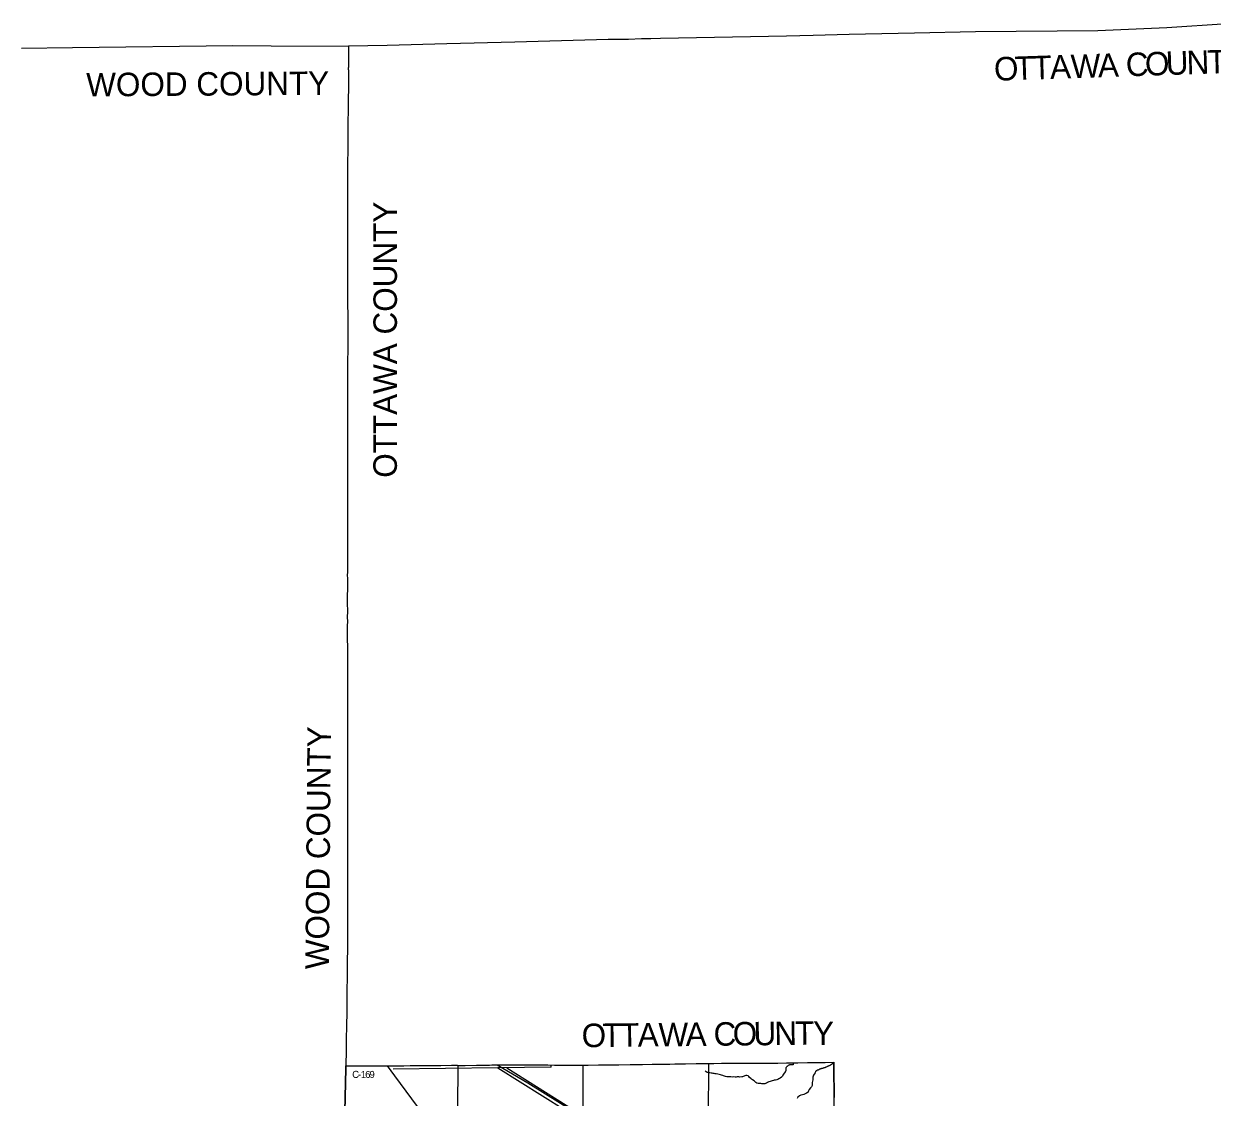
# Model space of a CAD drawing. Extents: x 1588073 to 2013523, y 1090242 to 1357120.
# Drawn here: x 1704106 to 1754621, y 1275104 to 1320749 of the extents above; entities that cross this region are included whole.
import ezdxf

# ---------------------------------------------------------------- set-up
doc = ezdxf.new("R2010")
doc.units = 0
for name, color, linetype in [('GM_X_Adjacent_County', 7, 'Continuous'), ('GM_X_Adjacent_County_Text', 7, 'Continuous'), ('GM_X_County', 7, 'Continuous'), ('GM_X_County_Road', 7, 'Continuous'), ('GM_X_County_Road_Text', 7, 'Continuous'), ('GM_X_Interstate_Route', 7, 'Continuous'), ('GM_X_Major_River', 7, 'Continuous'), ('GM_X_Minor_River', 7, 'Continuous'), ('GM_X_Rail_Line', 7, 'Continuous'), ('GM_X_Township', 7, 'Continuous'), ('GM_X_Township_Road', 7, 'Continuous')]:
    doc.layers.add(name, color=color, linetype=linetype)

msp = doc.modelspace()

# ---------------------------------------------------------------- linework, layer by layer
at = {"layer": 'GM_X_Adjacent_County'}
for points in [[(1755256, 1320749), (1752697, 1320573), (1749761, 1320453), (1744562, 1320404), (1741970, 1320347), (1739195, 1320288), (1737664, 1320254), (1736524, 1320223), (1731165, 1320122), (1730755, 1320110), (1730367, 1320101), (1729814, 1320086), (1728942, 1320073), (1724985, 1319961), (1722087, 1319893), (1719558, 1319829), (1717906, 1319795), (1717911, 1318919), (1717908, 1318913), (1717903, 1318896), (1717900, 1318879), (1717899, 1318863), (1717899, 1318839), (1717900, 1318818), (1717903, 1318782), (1717905, 1318753), (1717908, 1318721), (1717910, 1318647), (1717909, 1318532), (1717905, 1318155), (1717899, 1317395), (1717893, 1317056), (1717890, 1316891), (1717887, 1316744), (1717880, 1316383), (1717878, 1316153), (1717874, 1315677), (1717874, 1315513), (1717873, 1315231), (1717869, 1314972), (1717868, 1314677), (1717869, 1314447), (1717869, 1314330), (1717869, 1314021), (1717869, 1313758), (1717869, 1313504), (1717869, 1313463), (1717869, 1313069), (1717869, 1312973), (1717868, 1312773), (1717868, 1312445), (1717869, 1311723), (1717868, 1311411), (1717869, 1311263), (1717870, 1311051), (1717867, 1310706), (1717868, 1310230), (1717870, 1308753), (1717872, 1308622), (1717873, 1308551), (1717875, 1308294), (1717876, 1308211), (1717878, 1308015), (1717877, 1307818), (1717876, 1307490), (1717875, 1307162), (1717873, 1306982), (1717873, 1306736), (1717870, 1306539), (1717867, 1305850), (1717866, 1305636), (1717866, 1305210), (1717868, 1304635), (1717869, 1304389), (1717870, 1303946), (1717870, 1303734), (1717869, 1303326), (1717869, 1303127), (1717868, 1302951), (1717868, 1302749), (1717868, 1302224), (1717866, 1301978), (1717867, 1301699), (1717867, 1301630), (1717868, 1301489), (1717868, 1301425), (1717865, 1301183), (1717865, 1300839), (1717865, 1300747), (1717864, 1300453), (1717863, 1300316), (1717864, 1300140), (1717863, 1299848), (1717861, 1299558), (1717860, 1299331), (1717861, 1299157), (1717861, 1299097), (1717862, 1298953), (1717861, 1298659), (1717861, 1298449), (1717863, 1298243), (1717864, 1297993), (1717862, 1297856), (1717862, 1297676), (1717862, 1297607), (1717862, 1297547), (1717859, 1297374), (1717858, 1297340), (1717858, 1297334), (1717859, 1297133), (1717860, 1296933), (1717860, 1296766), (1717860, 1296730), (1717858, 1296408), (1717858, 1296004), (1717859, 1295883), (1717859, 1295800), (1717858, 1295471), (1717859, 1295382), (1717858, 1295110), (1717858, 1294896), (1717858, 1294712), (1717858, 1294515), (1717859, 1294322), (1717859, 1293962), (1717860, 1293787), (1717859, 1293639), (1717861, 1293302), (1717861, 1293199), (1717861, 1293085), (1717862, 1292957), (1717861, 1292716), (1717861, 1292520), (1717861, 1292398), (1717860, 1292077), (1717861, 1291732), (1717860, 1291584), (1717860, 1291305), (1717860, 1290895), (1717862, 1290435), (1717862, 1290140), (1717862, 1289844), (1717862, 1289582), (1717862, 1288925), (1717862, 1288400), (1717861, 1287924), (1717859, 1287612), (1717860, 1287392), (1717860, 1287350), (1717860, 1287124), (1717860, 1287054), (1717859, 1286793), (1717862, 1286529), (1717864, 1286135), (1717866, 1285725), (1717866, 1285479), (1717868, 1285101), (1717870, 1284724), (1717870, 1283903), (1717868, 1283642), (1717866, 1283132), (1717867, 1282615), (1717869, 1282492), (1717869, 1282328), (1717869, 1282065), (1717867, 1281829), (1717867, 1281770), (1717861, 1281392), (1717856, 1280917), (1717853, 1280670), (1717852, 1280554), (1717851, 1280309), (1717847, 1280127), (1717846, 1280090), (1717846, 1280054), (1717843, 1279797), (1717835, 1279100), (1717833, 1278821), (1717821, 1278045), (1717814, 1277669), (1717806, 1277013), (1717795, 1276545), (1717794, 1276445), (1718107, 1276441), (1718349, 1276441), (1718902, 1276440), (1719210, 1276439), (1719462, 1276440), (1719620, 1276442), (1719915, 1276446), (1720260, 1276446), (1720527, 1276448), (1720801, 1276450), (1721166, 1276452), (1721494, 1276453), (1721833, 1276457), (1722293, 1276461), (1722469, 1276462), (1722530, 1276461), (1722566, 1276459), (1722586, 1276457), (1722653, 1276458), (1722867, 1276460), (1723342, 1276464), (1723608, 1276468), (1723736, 1276469), (1723906, 1276473), (1724000, 1276475), (1724114, 1276478), (1724225, 1276479), (1724268, 1276479), (1724354, 1276480), (1724488, 1276479), (1724746, 1276480), (1725018, 1276480), (1725299, 1276481), (1725951, 1276480), (1726379, 1276477), (1726658, 1276474), (1726884, 1276473), (1727562, 1276474), (1727858, 1276474), (1727889, 1276473), (1727925, 1276473), (1728102, 1276473), (1728530, 1276478), (1728763, 1276480), (1729398, 1276486), (1729875, 1276494), (1730120, 1276496), (1730402, 1276499), (1730812, 1276505), (1731137, 1276510), (1731568, 1276516), (1731777, 1276520), (1732021, 1276523), (1732232, 1276528), (1732681, 1276534), (1732984, 1276540), (1733191, 1276543), (1733222, 1276540), (1733235, 1276540), (1733285, 1276540), (1733438, 1276543), (1733766, 1276546), (1734065, 1276546), (1734581, 1276551), (1734963, 1276552), (1735699, 1276555), (1736157, 1276559), (1736527, 1276562), (1736702, 1276566), (1737008, 1276571), (1737417, 1276578), (1737704, 1276579), (1737969, 1276580), (1738165, 1276584), (1738534, 1276592), (1738534, 1276572), (1738537, 1276358), (1738541, 1276144), (1738542, 1275964), (1738544, 1275816), (1738545, 1275652), (1738550, 1275274), (1738551, 1275094)], [(1704009, 1319715), (1706184, 1319740), (1712990, 1319818), (1714620, 1319813), (1717906, 1319795), (1717911, 1318919), (1717908, 1318913), (1717903, 1318896), (1717900, 1318879), (1717899, 1318863), (1717899, 1318839), (1717900, 1318818), (1717903, 1318782), (1717905, 1318753), (1717908, 1318721), (1717910, 1318647), (1717909, 1318532), (1717905, 1318155), (1717899, 1317395), (1717893, 1317056), (1717890, 1316891), (1717887, 1316744), (1717880, 1316383), (1717878, 1316153), (1717874, 1315677), (1717874, 1315513), (1717873, 1315231), (1717869, 1314972), (1717868, 1314677), (1717869, 1314447), (1717869, 1314330), (1717869, 1314021), (1717869, 1313758), (1717869, 1313504), (1717869, 1313463), (1717869, 1313069), (1717869, 1312973), (1717868, 1312773), (1717868, 1312445), (1717869, 1311723), (1717868, 1311411), (1717869, 1311263), (1717870, 1311051), (1717867, 1310706), (1717868, 1310230), (1717870, 1308753), (1717872, 1308622), (1717873, 1308551), (1717875, 1308294), (1717876, 1308211), (1717878, 1308015), (1717877, 1307818), (1717876, 1307490), (1717875, 1307162), (1717873, 1306982), (1717873, 1306736), (1717870, 1306539), (1717867, 1305850), (1717866, 1305636), (1717866, 1305210), (1717868, 1304635), (1717869, 1304389), (1717870, 1303946), (1717870, 1303734), (1717869, 1303326), (1717869, 1303127), (1717868, 1302951), (1717868, 1302749), (1717868, 1302224), (1717866, 1301978), (1717867, 1301699), (1717867, 1301630), (1717868, 1301489), (1717868, 1301425), (1717865, 1301183), (1717865, 1300839), (1717865, 1300747), (1717864, 1300453), (1717863, 1300316), (1717864, 1300140), (1717863, 1299848), (1717861, 1299558), (1717860, 1299331), (1717861, 1299157), (1717861, 1299097), (1717862, 1298953), (1717861, 1298659), (1717861, 1298449), (1717863, 1298243), (1717864, 1297993), (1717862, 1297856), (1717862, 1297676), (1717862, 1297607), (1717862, 1297547), (1717859, 1297374), (1717858, 1297340), (1717858, 1297334), (1717859, 1297133), (1717860, 1296933), (1717860, 1296766), (1717860, 1296730), (1717858, 1296408), (1717858, 1296004), (1717859, 1295883), (1717859, 1295800), (1717858, 1295471), (1717859, 1295382), (1717858, 1295110), (1717858, 1294896), (1717858, 1294712), (1717858, 1294515), (1717859, 1294322), (1717859, 1293962), (1717860, 1293787), (1717859, 1293639), (1717861, 1293302), (1717861, 1293199), (1717861, 1293085), (1717862, 1292957), (1717861, 1292716), (1717861, 1292520), (1717861, 1292398), (1717860, 1292077), (1717861, 1291732), (1717860, 1291584), (1717860, 1291305), (1717860, 1290895), (1717862, 1290435), (1717862, 1290140), (1717862, 1289844), (1717862, 1289582), (1717862, 1288925), (1717862, 1288400), (1717861, 1287924), (1717859, 1287612), (1717860, 1287392), (1717860, 1287350), (1717860, 1287124), (1717860, 1287054), (1717859, 1286793), (1717862, 1286529), (1717864, 1286135), (1717866, 1285725), (1717866, 1285479), (1717868, 1285101), (1717870, 1284724), (1717870, 1283903), (1717868, 1283642), (1717866, 1283132), (1717867, 1282615), (1717869, 1282492), (1717869, 1282328), (1717869, 1282065), (1717867, 1281829), (1717867, 1281770), (1717861, 1281392), (1717856, 1280917), (1717853, 1280670), (1717852, 1280554), (1717851, 1280309), (1717847, 1280127), (1717846, 1280090), (1717846, 1280054), (1717843, 1279797), (1717835, 1279100), (1717833, 1278821), (1717821, 1278045), (1717814, 1277669), (1717806, 1277013), (1717795, 1276545), (1717794, 1276445), (1717789, 1276328), (1717744, 1273893)]]:
    msp.add_lwpolyline(points, dxfattribs=at)
at = {"layer": 'GM_X_County'}
msp.add_lwpolyline([(1717744, 1273893), (1717789, 1276328), (1717794, 1276445), (1718107, 1276441), (1718349, 1276441), (1718902, 1276440), (1719210, 1276439), (1719462, 1276440), (1719620, 1276442), (1719915, 1276446), (1720260, 1276446), (1720527, 1276448), (1720801, 1276450), (1721166, 1276452), (1721494, 1276453), (1721833, 1276457), (1722293, 1276461), (1722469, 1276462), (1722530, 1276461), (1722566, 1276459), (1722586, 1276457), (1722653, 1276458), (1722867, 1276460), (1723342, 1276464), (1723608, 1276468), (1723736, 1276469), (1723906, 1276473), (1724000, 1276475), (1724114, 1276478), (1724225, 1276479), (1724268, 1276479), (1724354, 1276480), (1724488, 1276479), (1724746, 1276480), (1725018, 1276480), (1725299, 1276481), (1725951, 1276480), (1726379, 1276477), (1726658, 1276474), (1726884, 1276473), (1727562, 1276474), (1727858, 1276474), (1727889, 1276473), (1727925, 1276473), (1728102, 1276473), (1728530, 1276478), (1728763, 1276480), (1729398, 1276486), (1729875, 1276494), (1730120, 1276496), (1730402, 1276499), (1730812, 1276505), (1731137, 1276510), (1731568, 1276516), (1731777, 1276520), (1732021, 1276523), (1732232, 1276528), (1732681, 1276534), (1732984, 1276540), (1733191, 1276543), (1733222, 1276540), (1733235, 1276540), (1733285, 1276540), (1733438, 1276543), (1733766, 1276546), (1734065, 1276546), (1734581, 1276551), (1734963, 1276552), (1735699, 1276555), (1736157, 1276559), (1736527, 1276562), (1736702, 1276566), (1737008, 1276571), (1737417, 1276578), (1737704, 1276579), (1737969, 1276580), (1738165, 1276584), (1738534, 1276592), (1738534, 1276572), (1738537, 1276358), (1738541, 1276144), (1738542, 1275964), (1738544, 1275816), (1738545, 1275652), (1738550, 1275274), (1738551, 1275094)], dxfattribs=at)
at = {"layer": 'GM_X_County_Road'}
for points in [[(1727889, 1276473), (1727925, 1276473), (1728102, 1276473), (1728530, 1276478), (1728763, 1276480), (1729398, 1276486), (1729875, 1276494), (1730120, 1276496), (1730402, 1276499), (1730812, 1276505), (1731137, 1276510), (1731568, 1276516), (1731777, 1276520), (1732021, 1276523), (1732232, 1276528), (1732681, 1276534), (1732984, 1276540), (1733191, 1276543), (1733222, 1276540)], [(1730572, 1262010), (1730565, 1263302), (1730549, 1265887), (1733017, 1270791), (1733118, 1271018), (1733219, 1271243), (1733193, 1271885), (1733222, 1276540)], [(1733222, 1276540), (1733235, 1276540), (1733285, 1276540), (1733438, 1276543), (1733766, 1276546), (1734065, 1276546), (1734581, 1276551), (1734963, 1276552), (1735699, 1276555), (1736157, 1276559), (1736527, 1276562), (1736702, 1276566), (1737008, 1276571), (1737417, 1276578), (1737704, 1276579), (1737969, 1276580), (1738165, 1276584), (1738534, 1276592)], [(1738583, 1271286), (1738583, 1271596), (1738576, 1271925), (1738571, 1272286), (1738570, 1272581), (1738563, 1273288), (1738559, 1273747), (1738557, 1274256), (1738556, 1274485), (1738555, 1274798), (1738551, 1275094), (1738550, 1275274), (1738545, 1275652), (1738544, 1275816), (1738542, 1275964), (1738541, 1276144), (1738537, 1276358), (1738534, 1276572), (1738534, 1276592)], [(1717749, 1273902), (1717750, 1273942), (1717752, 1274087), (1717760, 1274382), (1717763, 1274503), (1717768, 1274707), (1717771, 1274812), (1717775, 1274940), (1717784, 1275380), (1717786, 1275501), (1717786, 1275639), (1717787, 1275737), (1717791, 1275905), (1717792, 1275993), (1717797, 1276220), (1717794, 1276445)], [(1717794, 1276445), (1718107, 1276441), (1718349, 1276441), (1718902, 1276440), (1719210, 1276439), (1719462, 1276440), (1719620, 1276442), (1719915, 1276446), (1720260, 1276446), (1720527, 1276448), (1720801, 1276450), (1721166, 1276452), (1721494, 1276453), (1721833, 1276457), (1722293, 1276461), (1722469, 1276462), (1722530, 1276461), (1722566, 1276459)], [(1722566, 1276459), (1722586, 1276457), (1722653, 1276457), (1722867, 1276460), (1723342, 1276464), (1723608, 1276468), (1723665, 1276469)], [(1723665, 1276469), (1723736, 1276469), (1723906, 1276473), (1724000, 1276475), (1724114, 1276478), (1724225, 1276479), (1724268, 1276479), (1724354, 1276480), (1724488, 1276479), (1724689, 1276480)], [(1724689, 1276480), (1724746, 1276480), (1725018, 1276480), (1725299, 1276481), (1725951, 1276480), (1726379, 1276477), (1726658, 1276474), (1726884, 1276473), (1727562, 1276474), (1727858, 1276474), (1727889, 1276473)]]:
    msp.add_lwpolyline(points, dxfattribs=at)
at = {"layer": 'GM_X_Interstate_Route'}
msp.add_lwpolyline([(1724225, 1276479), (1725529, 1275710), (1726922, 1274850), (1727192, 1274684), (1727551, 1274461), (1727819, 1274295), (1727885, 1274253), (1728987, 1273572), (1731547, 1271991), (1732220, 1271572), (1732446, 1271435), (1732627, 1271323), (1733118, 1271018), (1733490, 1270790), (1734426, 1270205), (1736889, 1268684), (1737609, 1268240), (1738587, 1267593)], dxfattribs=at)
at = {"layer": 'GM_X_Major_River'}
for points in [[(1737750, 1276148), (1737769, 1276198), (1737773, 1276213), (1737792, 1276227), (1737806, 1276235), (1737824, 1276242), (1737834, 1276258), (1737850, 1276266), (1737864, 1276270), (1737880, 1276270), (1737896, 1276278), (1737912, 1276288), (1737926, 1276298), (1737944, 1276306), (1737966, 1276317), (1737984, 1276321), (1737998, 1276323), (1738012, 1276327), (1738030, 1276335), (1738044, 1276337), (1738058, 1276341), (1738072, 1276347), (1738092, 1276354), (1738106, 1276356), (1738122, 1276362), (1738138, 1276364), (1738154, 1276370), (1738174, 1276374), (1738188, 1276378), (1738204, 1276382), (1738218, 1276390), (1738232, 1276401), (1738249, 1276413), (1738267, 1276423), (1738289, 1276431), (1738307, 1276435), (1738321, 1276441), (1738339, 1276453), (1738355, 1276460), (1738377, 1276472), (1738397, 1276480), (1738411, 1276484), (1738425, 1276496), (1738439, 1276504), (1738453, 1276514), (1738469, 1276526), (1738483, 1276533), (1738492, 1276543)], [(1737750, 1276148), (1737704, 1276090), (1737670, 1276038), (1737645, 1275962), (1737649, 1275910), (1737646, 1275840), (1737634, 1275790), (1737622, 1275728), (1737621, 1275674), (1737615, 1275606), (1737588, 1275550), (1737544, 1275498), (1737490, 1275430), (1737461, 1275378), (1737441, 1275326), (1737378, 1275272), (1737316, 1275245), (1737258, 1275227), (1737206, 1275209), (1737132, 1275190), (1737079, 1275170), (1737009, 1275112), (1736984, 1275054)]]:
    msp.add_lwpolyline(points, dxfattribs=at)
at = {"layer": 'GM_X_Minor_River'}
for p, q in [((1724254, 1276352), (1719800, 1276304)), ((1726523, 1276377), (1724251, 1276352)), ((1724253, 1276352), (1738510, 1267465)), ((1724641, 1276356), (1729421, 1273352)), ((1726523, 1276377), (1726524, 1276478))]:
    msp.add_line(p, q, dxfattribs=at)
for points in [[(1736465, 1276186), (1736470, 1276186), (1736486, 1276195), (1736500, 1276209), (1736503, 1276227), (1736509, 1276243), (1736511, 1276257), (1736509, 1276277), (1736507, 1276295), (1736509, 1276319), (1736513, 1276335), (1736515, 1276353), (1736518, 1276369), (1736522, 1276383), (1736540, 1276409), (1736548, 1276423), (1736562, 1276429), (1736580, 1276440), (1736600, 1276460), (1736614, 1276470), (1736632, 1276476), (1736650, 1276486), (1736674, 1276492), (1736692, 1276490), (1736710, 1276491), (1736728, 1276493), (1736742, 1276493), (1736770, 1276489), (1736788, 1276491), (1736806, 1276485), (1736818, 1276501), (1736820, 1276515), (1736825, 1276533), (1736823, 1276547), (1736823, 1276561)], [(1736465, 1276186), (1736394, 1276084), (1736367, 1276046), (1736349, 1276002), (1736310, 1275958), (1736262, 1275919), (1736198, 1275883), (1736153, 1275864), (1736115, 1275844), (1736053, 1275833), (1736007, 1275823), (1735973, 1275820), (1735921, 1275806), (1735872, 1275793), (1735828, 1275779), (1735774, 1275762), (1735720, 1275732), (1735679, 1275706), (1735635, 1275681), (1735601, 1275669), (1735555, 1275668), (1735521, 1275674), (1735475, 1275680), (1735441, 1275683), (1735385, 1275685), (1735353, 1275684), (1735321, 1275688), (1735263, 1275709), (1735215, 1275731), (1735176, 1275768), (1735144, 1275796), (1735080, 1275839), (1735041, 1275869), (1735009, 1275904), (1734953, 1275944), (1734924, 1275981), (1734890, 1276013), (1734846, 1276030), (1734796, 1276028), (1734758, 1276012), (1734720, 1275999), (1734687, 1275987), (1734655, 1275977), (1734623, 1275966), (1734547, 1275964), (1734505, 1275967), (1734465, 1275965), (1734431, 1275966), (1734383, 1275964), (1734343, 1275963), (1734281, 1275965), (1734237, 1275962), (1734165, 1275966), (1734083, 1275967), (1734033, 1275970), (1733991, 1275974), (1733939, 1275983), (1733889, 1275999), (1733853, 1276016), (1733815, 1276026), (1733757, 1276049), (1733725, 1276059), (1733600, 1276084), (1733530, 1276097), (1733494, 1276102), (1733446, 1276108), (1733408, 1276114), (1733362, 1276123), (1733320, 1276131), (1733272, 1276140), (1733238, 1276150), (1733196, 1276159), (1733158, 1276161), (1733069, 1276215)]]:
    msp.add_lwpolyline(points, dxfattribs=at)
at = {"layer": 'GM_X_Rail_Line'}
msp.add_lwpolyline([(1732543, 1258642), (1731596, 1259869), (1731390, 1260177), (1731237, 1260372), (1730586, 1261288), (1729624, 1262632), (1729139, 1263296), (1728538, 1264117), (1727864, 1265108), (1726244, 1267333), (1724621, 1269558), (1722285, 1272747), (1719884, 1276020), (1719570, 1276436)], dxfattribs=at)
at = {"layer": 'GM_X_Township'}
msp.add_lwpolyline([(1717744, 1273893), (1717789, 1276328), (1717794, 1276445), (1718107, 1276441), (1718349, 1276441), (1718902, 1276440), (1719210, 1276439), (1719462, 1276440), (1719620, 1276442), (1719915, 1276446), (1720260, 1276446), (1720527, 1276448), (1720801, 1276450), (1721166, 1276452), (1721494, 1276453), (1721833, 1276457), (1722293, 1276461), (1722469, 1276462), (1722530, 1276461), (1722566, 1276459), (1722586, 1276457), (1722653, 1276458), (1722867, 1276460), (1723342, 1276464), (1723608, 1276468), (1723736, 1276469), (1723906, 1276473), (1724000, 1276475), (1724114, 1276478), (1724225, 1276479), (1724268, 1276479), (1724354, 1276480), (1724488, 1276479), (1724746, 1276480), (1725018, 1276480), (1725299, 1276481), (1725951, 1276480), (1726379, 1276477), (1726658, 1276474), (1726884, 1276473), (1727562, 1276474), (1727858, 1276474), (1727889, 1276473), (1727925, 1276473), (1728102, 1276473), (1728530, 1276478), (1728763, 1276480), (1729398, 1276486), (1729875, 1276494), (1730120, 1276496), (1730402, 1276499), (1730812, 1276505), (1731137, 1276510), (1731568, 1276516), (1731777, 1276520), (1732021, 1276523), (1732232, 1276528), (1732681, 1276534), (1732984, 1276540), (1733191, 1276543), (1733222, 1276540), (1733235, 1276540), (1733285, 1276540), (1733438, 1276543), (1733766, 1276546), (1734065, 1276546), (1734581, 1276551), (1734963, 1276552), (1735699, 1276555), (1736157, 1276559), (1736527, 1276562), (1736702, 1276566), (1737008, 1276571), (1737417, 1276578), (1737704, 1276579), (1737969, 1276580), (1738165, 1276584), (1738534, 1276592), (1738534, 1276572), (1738537, 1276358), (1738541, 1276144), (1738542, 1275964), (1738544, 1275816), (1738545, 1275652), (1738550, 1275274), (1738551, 1275094)], dxfattribs=at)
at = {"layer": 'GM_X_Township_Road'}
for points in [[(1722522, 1271083), (1722566, 1276459)], [(1727842, 1264966), (1727862, 1267399), (1727861, 1271130), (1727885, 1274253), (1727889, 1276473)]]:
    msp.add_lwpolyline(points, dxfattribs=at)

# ---------------------------------------------------------------- texts
at = {"layer": 'GM_X_Adjacent_County_Text'}
for s, rotation, p in [('W', 1.8977, (1748624, 1318432)), ('A', 1.8979, (1749776, 1318470)), ('C', 1.8997, (1750964, 1318510)), ('O', 1.8968, (1751777, 1318537)), ('U', 1.8837, (1752661, 1318566)), ('N', 1.8217, (1753545, 1318595)), ('T', 1.6768, (1754428, 1318623)), ('O', 1.8979, (1745361, 1318324)), ('T', 1.898, (1746245, 1318353)), ('T', 1.898, (1746993, 1318378)), ('A', 1.8979, (1747740, 1318403)), ('WOOD COUNTY', 0.3824, (1706763, 1317657)), ('OTTAWA COUNTY', 89.9764, (1719964, 1301445)), ('WOOD COUNTY', 89.499, (1717073, 1280543)), ('O', 0.6274, (1727824, 1277228)), ('T', 0.6279, (1728709, 1277238)), ('T', 0.6274, (1729457, 1277246)), ('A', 0.6274, (1730205, 1277254)), ('W', 0.6279, (1731089, 1277264)), ('A', 0.6274, (1732242, 1277277)), ('C', 0.6273, (1733430, 1277290)), ('O', 0.6279, (1734244, 1277299)), ('U', 0.6274, (1735128, 1277308)), ('N', 0.6274, (1736012, 1277318)), ('T', 0.6236, (1736897, 1277328)), ('Y', 359.0855, (1737637, 1277336))]:
    msp.add_text(s, height=1000, rotation=rotation, dxfattribs=at).set_placement(p)
at = {"layer": 'GM_X_County_Road_Text'}
for s, rotation, p in [('C', 359.5824, (1718065, 1275927)), ('-', 359.7233, (1718310, 1275925)), ('1', 359.8046, (1718433, 1275924)), ('6', 359.8569, (1718617, 1275924)), ('9', 359.8774, (1718800, 1275923))]:
    msp.add_text(s, height=300, rotation=rotation, dxfattribs=at).set_placement(p)

doc.saveas('drawing.dxf')
